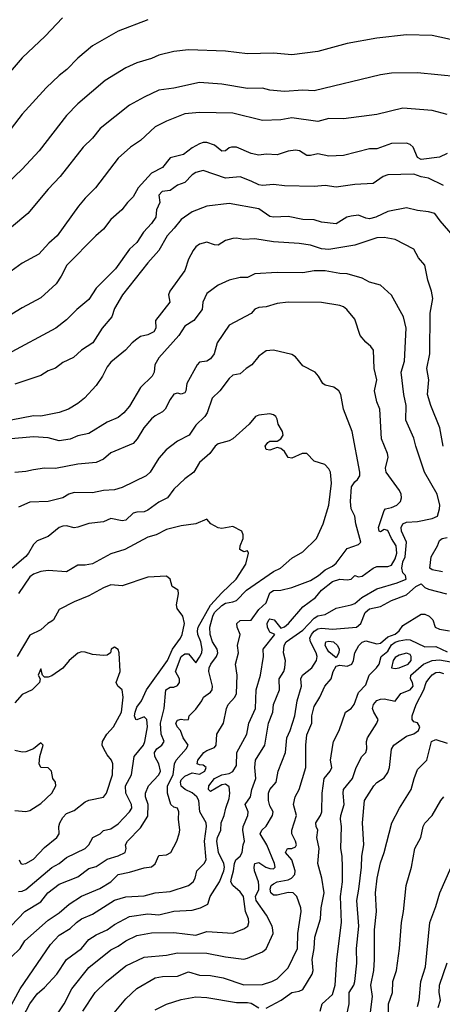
# Model space of a CAD drawing. Header units: metres. Extents: x -46681 to -43747, y -240911 to -237677.
# Tile 442 of 656: x -44585 to -44528, y -239670 to -239536. Entities that reach past the tile are written whole.
import ezdxf

# ---------------------------------------------------------------- set-up
doc = ezdxf.new("R2010")
doc.units = ezdxf.units.M
doc.layers.add('CONTOUR_INDEX', color=1, linetype='Continuous')
doc.layers.add('CONTOUR_INTER', color=3, linetype='Continuous')

msp = doc.modelspace()

# ---------------------------------------------------------------- linework, layer by layer
at = {"layer": 'CONTOUR_INDEX'}
for points, elevation in [([(-44527.6, -239549.12), (-44529.6, -239548.57), (-44533.6, -239548.27), (-44537.1, -239549.09), (-44541.6, -239549.71), (-44543.6, -239549.64), (-44545.1, -239550.06), (-44548.6, -239549.55), (-44550.1, -239549.83), (-44552.6, -239549.93), (-44556.6, -239548.94), (-44561.1, -239548.82), (-44563.1, -239549.04), (-44565.6, -239549.99), (-44567.1, -239550.79), (-44569.1, -239552.62), (-44570.45, -239553.52), (-44572.12, -239555.02), (-44575.18, -239559.02), (-44576.6, -239560.42), (-44577.47, -239561.52), (-44580.39, -239565.52), (-44581.5, -239566.52), (-44582.87, -239568.02), (-44585.1, -239569.24), (-44587.1, -239570.68)], 110), ([(-44580.43, -239671.02), (-44579.45, -239669.52), (-44578.39, -239667.52), (-44576.1, -239664.6), (-44573.1, -239662.21), (-44572.1, -239661.72), (-44571.1, -239660.99), (-44569.6, -239660.26), (-44567.6, -239659.92), (-44564.6, -239659.87), (-44561.6, -239660.24), (-44560.1, -239659.75), (-44556.6, -239659.97), (-44555.1, -239659.36), (-44554.56, -239659.02), (-44554.41, -239658.52), (-44554.47, -239658.02), (-44554.88, -239657.02), (-44555.15, -239655.02), (-44555.6, -239654.37), (-44556.62, -239653.52), (-44556.86, -239653.02), (-44556.8, -239652.52), (-44556.51, -239651.52), (-44556.39, -239650.52), (-44556.19, -239650.02), (-44555.6, -239649.52), (-44555.33, -239649.02), (-44555.21, -239648.02), (-44555, -239647.52), (-44555.24, -239646.02), (-44555.19, -239645.52), (-44554.57, -239644.02), (-44554.54, -239643.52), (-44554.91, -239642.52), (-44554.22, -239641.52), (-44554.04, -239640.52), (-44553.49, -239639.02), (-44553.64, -239637.52), (-44553.55, -239636.52), (-44552.28, -239634.52), (-44551.75, -239631.52), (-44551.17, -239630.02), (-44551.1, -239629.02), (-44550.29, -239627.02), (-44550.33, -239625.52), (-44549.7, -239624.52), (-44549.55, -239624.02), (-44549.49, -239623.02), (-44549.76, -239622.02), (-44549.67, -239621.02), (-44549.36, -239620.52), (-44547.1, -239618.93), (-44545.6, -239617.31), (-44545.1, -239617), (-44544.1, -239616.82), (-44542.6, -239615.95), (-44540.57, -239615.52), (-44540.1, -239615.32), (-44539.14, -239614.52), (-44537.1, -239613.35), (-44534.33, -239612.52), (-44533.11, -239612.02), (-44533.22, -239611.52), (-44533.6, -239611.19), (-44533.73, -239610.52), (-44533.6, -239609.67), (-44533.27, -239609.02), (-44533.07, -239607.02), (-44533.78, -239605.52), (-44533.79, -239605.02), (-44533.6, -239604.53), (-44533.1, -239604.29), (-44531.6, -239604.22), (-44529.6, -239603.83), (-44528.89, -239603.52), (-44528.61, -239602.52), (-44528.56, -239602.02), (-44528.94, -239600.52), (-44530.65, -239597.52), (-44531.84, -239594.02), (-44532.1, -239592.94), (-44533.18, -239590.52), (-44533.12, -239588.52), (-44533.46, -239587.02), (-44533.82, -239584.02), (-44533.36, -239582.52), (-44533.14, -239578.02), (-44533.51, -239576.52), (-44535.1, -239573.55), (-44536.6, -239572.2), (-44538.1, -239571.82), (-44539.1, -239571.27), (-44541.1, -239570.67), (-44542.1, -239570.63), (-44544.1, -239570.3), (-44545.6, -239570.3), (-44547.1, -239570.55), (-44550.6, -239570.52), (-44553.6, -239570.69), (-44554.6, -239571.19), (-44555.6, -239571.2), (-44557.1, -239571.54), (-44558.6, -239572.21), (-44560.1, -239573.33), (-44560.64, -239574.52), (-44560.73, -239575.52), (-44561.89, -239577.02), (-44563.1, -239577.75), (-44563.91, -239579.02), (-44566.6, -239582.07), (-44567.16, -239583.02), (-44567.24, -239584.02), (-44567.5, -239584.52), (-44569.1, -239586.06), (-44570.6, -239588.61), (-44571.36, -239589.52), (-44572.1, -239590.13), (-44573.6, -239590.76), (-44576.1, -239592.31), (-44577.6, -239592.61), (-44578.6, -239593.08), (-44580.1, -239593.28), (-44581.6, -239592.91), (-44583.6, -239592.75), (-44587.1, -239593.08)], 105), ([(-44585.6, -239654.32), (-44585.1, -239654.29), (-44584.6, -239654.07), (-44581.1, -239651.07), (-44580.1, -239650.55), (-44579.1, -239649.7), (-44576.59, -239648.52), (-44576.11, -239648.02), (-44575.53, -239647.02), (-44574.58, -239646.52), (-44574.1, -239646.08), (-44573.1, -239645.82), (-44572.1, -239645.18), (-44570.57, -239643.52), (-44570.28, -239643.02), (-44570.3, -239642.52), (-44571.08, -239641.02), (-44571.11, -239640.02), (-44570.32, -239638.52), (-44569.95, -239636.02), (-44568.71, -239634.52), (-44568.51, -239634.02), (-44568.14, -239632.02), (-44568.25, -239631.02), (-44568.6, -239630.67), (-44569.6, -239631.07), (-44569.71, -239631.02), (-44569.89, -239630.52), (-44569.8, -239630.02), (-44569.6, -239629.34), (-44568.98, -239628.52), (-44568.3, -239627.02), (-44565.46, -239623.02), (-44564.77, -239621.52), (-44563.68, -239620.02), (-44563.45, -239619.52), (-44563.12, -239618.02), (-44563.36, -239617.02), (-44564.14, -239616.02), (-44564.22, -239615.52), (-44563.94, -239614.02), (-44564.01, -239613.52), (-44564.83, -239613.02), (-44565.1, -239612.02), (-44565.6, -239611.62), (-44568.1, -239611.76), (-44571.6, -239612.95), (-44573.1, -239612.8), (-44574.1, -239613.2), (-44576.1, -239614.28), (-44578.1, -239615.1), (-44580.1, -239616.14), (-44580.88, -239617.52), (-44581.1, -239617.71), (-44581.63, -239618.02), (-44582.6, -239618.91), (-44584.1, -239619.59), (-44585.8, -239622.52)], 100), ([(-44541.15, -239671.02), (-44540.83, -239669.52), (-44540.83, -239668.02), (-44540.21, -239667.02), (-44540.06, -239666.52), (-44539.79, -239664.02), (-44539.87, -239662.02), (-44539.53, -239659.02), (-44539.82, -239655.52), (-44539.53, -239654.02), (-44539.18, -239651.02), (-44539.13, -239649.52), (-44538.87, -239648.02), (-44539.04, -239645.02), (-44538.77, -239642.02), (-44537.49, -239640.02), (-44537.1, -239639.57), (-44536.1, -239638.91), (-44535.6, -239638.19), (-44535.4, -239637.52), (-44535.1, -239635.03), (-44534.82, -239634.52), (-44533.1, -239633.3), (-44532.1, -239632.97), (-44531.47, -239632.52), (-44531.29, -239632.02), (-44531.6, -239631.48), (-44532.1, -239631.35), (-44532.33, -239631.02), (-44532.3, -239630.52), (-44531.76, -239629.02), (-44530.75, -239627.02), (-44530.44, -239626.02), (-44530.08, -239625.52), (-44529.6, -239624.99), (-44529.1, -239624.67), (-44528.6, -239624.6), (-44528.1, -239624.81)], 110)]:
    msp.add_lwpolyline(points, dxfattribs=dict(at, elevation=elevation))
at = {"layer": 'CONTOUR_INTER'}
for points, elevation in [([(-44579.65, -239536.02), (-44582, -239538.52), (-44585.1, -239541.42), (-44588.65, -239545.52)], 114), ([(-44568.1, -239536.27), (-44572.1, -239537.84), (-44575.6, -239539.8), (-44577.6, -239541.5), (-44579.09, -239543.02), (-44580.1, -239543.81), (-44581.86, -239545.52), (-44585.1, -239549.07), (-44586.61, -239551.02)], 113), ([(-44526.1, -239539.17), (-44529.6, -239538.43), (-44533.1, -239538.34), (-44537.1, -239538.78), (-44541.1, -239539.5), (-44545.1, -239540.56), (-44548.6, -239541.03), (-44551.1, -239540.81), (-44554.6, -239540.91), (-44557.6, -239540.52), (-44562.6, -239540.37), (-44564.6, -239540.58), (-44566.6, -239541.08), (-44567.6, -239541.54), (-44569.6, -239542.09), (-44571.1, -239542.79), (-44573.9, -239544.52), (-44577.6, -239547.65), (-44579.1, -239549.24), (-44582.82, -239554.02), (-44585.13, -239556.52), (-44589.1, -239560.24)], 112), ([(-44526.1, -239544.01), (-44531.6, -239543.47), (-44535.1, -239543.52), (-44536.6, -239543.75), (-44545.6, -239545.9), (-44547.1, -239545.83), (-44549.6, -239546), (-44551.6, -239545.82), (-44552.6, -239545.56), (-44554.6, -239545.57), (-44558.1, -239544.99), (-44561.1, -239544.78), (-44564.6, -239545.56), (-44566.6, -239545.81), (-44568.6, -239546.74), (-44570.6, -239547.84), (-44574.57, -239551.02), (-44575.6, -239552.33), (-44576.86, -239553.52), (-44579.99, -239557.52), (-44581.6, -239559.23), (-44584.33, -239562.52), (-44589.1, -239566.44)], 111), ([(-44527.6, -239554.38), (-44528.6, -239554.9), (-44531.1, -239555.19), (-44531.6, -239554.93), (-44532.18, -239553.52), (-44532.6, -239553.18), (-44533.1, -239553.01), (-44535.1, -239553.05), (-44537.1, -239553.74), (-44538.1, -239553.78), (-44541.6, -239554.64), (-44543.6, -239554.76), (-44545.1, -239554.42), (-44546.1, -239554.66), (-44546.6, -239554.64), (-44547.59, -239554.02), (-44548.1, -239553.94), (-44549.1, -239554.09), (-44550.6, -239554.57), (-44552.1, -239554.49), (-44553.1, -239554.63), (-44554.1, -239554.41), (-44556.1, -239553.54), (-44556.76, -239553.52), (-44557.1, -239553.62), (-44557.6, -239554.03), (-44558.1, -239554.08), (-44559.1, -239553.27), (-44560.1, -239552.89), (-44560.6, -239552.9), (-44561.1, -239553.1), (-44562.1, -239553.63), (-44563.29, -239554.52), (-44565.1, -239554.96), (-44566.1, -239556.27), (-44567.6, -239557.05), (-44569.43, -239559.02), (-44570.1, -239560.26), (-44570.86, -239561.02), (-44571.61, -239562.02), (-44573.1, -239563.34), (-44574.1, -239564.65), (-44575.15, -239565.52), (-44579.05, -239569.52), (-44579.83, -239571.02), (-44580.52, -239572.02), (-44582.6, -239573.94), (-44585.1, -239575.27), (-44587.1, -239576.52)], 109), ([(-44528.1, -239558.72), (-44530.1, -239557.72), (-44531.1, -239557.55), (-44532.1, -239557.2), (-44535.6, -239557.27), (-44536.25, -239557.52), (-44537.6, -239558.44), (-44540.1, -239558.59), (-44542.6, -239558.95), (-44544.1, -239558.74), (-44545.6, -239558.88), (-44549.6, -239558.79), (-44551.1, -239558.58), (-44552.6, -239558.72), (-44553.1, -239558.65), (-44554.1, -239558.13), (-44555.6, -239557.57), (-44557.6, -239557.71), (-44560.6, -239556.69), (-44561.6, -239556.94), (-44562.1, -239557.27), (-44563.1, -239558.3), (-44564.1, -239558.66), (-44565.1, -239559.41), (-44566.18, -239559.52), (-44566.6, -239560.02), (-44566.47, -239561.02), (-44566.92, -239562.02), (-44567.04, -239563.02), (-44567.6, -239563.86), (-44568.67, -239565.02), (-44569.6, -239566.46), (-44570.6, -239567.33), (-44572.46, -239570.02), (-44575.1, -239572.64), (-44576.1, -239574.16), (-44577.72, -239575.52), (-44579.1, -239576.9), (-44580.58, -239578.02), (-44587.1, -239581.54)], 108), ([(-44526.76, -239565.52), (-44528.55, -239563.52), (-44529.23, -239562.52), (-44530.1, -239562.27), (-44531.6, -239562.13), (-44533.1, -239561.73), (-44535.6, -239562.26), (-44537.23, -239563.02), (-44538.1, -239563.23), (-44538.6, -239563.16), (-44539.6, -239562.74), (-44540.6, -239562.86), (-44541.18, -239563.02), (-44542.6, -239563.92), (-44544.6, -239563.67), (-44545.6, -239563.39), (-44547.1, -239563.31), (-44549.1, -239562.9), (-44551.1, -239563), (-44551.6, -239562.92), (-44553.1, -239561.86), (-44557.1, -239561.18), (-44560.1, -239561.54), (-44562.1, -239562.3), (-44563.6, -239563.33), (-44564.52, -239564.52), (-44565.49, -239565.52), (-44566.61, -239567.52), (-44568.1, -239569.2), (-44571.52, -239573.52), (-44572.6, -239575.39), (-44572.96, -239576.52), (-44574.3, -239578.02), (-44575.56, -239580.02), (-44577.1, -239581.04), (-44578.19, -239582.02), (-44579.6, -239582.7), (-44580.6, -239583.44), (-44581.6, -239583.82), (-44582.6, -239584.47), (-44586.1, -239585.62)], 107), ([(-44528.11, -239594.02), (-44528.59, -239591.52), (-44529.79, -239588.52), (-44530.25, -239587.02), (-44530.07, -239585.02), (-44530.35, -239583.52), (-44529.95, -239581.52), (-44529.88, -239576.02), (-44529.54, -239574.02), (-44529.68, -239573.02), (-44530.18, -239571.52), (-44530.6, -239569.52), (-44531.44, -239568.52), (-44532.1, -239567.33), (-44534.6, -239566.05), (-44536.1, -239565.76), (-44537.1, -239565.8), (-44540.1, -239566.8), (-44543.6, -239567.38), (-44544.6, -239567.29), (-44546.1, -239566.81), (-44547.6, -239566.59), (-44551.1, -239566.35), (-44553.6, -239565.96), (-44555.1, -239566.04), (-44556.1, -239565.87), (-44556.6, -239565.91), (-44557.6, -239566.16), (-44558.6, -239566.81), (-44559.1, -239566.77), (-44560.1, -239566.38), (-44561.1, -239566.67), (-44561.6, -239567.02), (-44561.96, -239567.52), (-44562.6, -239568.72), (-44563.1, -239570.25), (-44565.13, -239573.02), (-44565.3, -239573.52), (-44565.11, -239574.52), (-44567.05, -239577.02), (-44567.02, -239578.02), (-44567.29, -239578.52), (-44568.1, -239578.96), (-44569.1, -239579.18), (-44569.6, -239579.51), (-44570.24, -239580.02), (-44571.11, -239581.02), (-44573.1, -239582.64), (-44573.6, -239583.26), (-44574.23, -239584.52), (-44575.1, -239585.79), (-44576.68, -239587.52), (-44577.6, -239588.24), (-44578.83, -239589.02), (-44580.1, -239589.44), (-44582.6, -239589.95), (-44583.6, -239589.91), (-44586.6, -239590.52)], 106), ([(-44585.41, -239672.02), (-44584.06, -239669.52), (-44583.1, -239668.19), (-44582.1, -239667.31), (-44580.43, -239665.52), (-44579.1, -239663.54), (-44577.1, -239662.04), (-44576.1, -239660.82), (-44575.1, -239660.18), (-44573.63, -239659.52), (-44572.6, -239658.8), (-44570.6, -239657.69), (-44568.1, -239657.35), (-44566.6, -239657.47), (-44564.6, -239656.97), (-44562.1, -239656.84), (-44560.97, -239656.52), (-44560, -239656.02), (-44559.67, -239655.02), (-44558.41, -239653.02), (-44557.81, -239651.52), (-44557.71, -239651.02), (-44557.83, -239650.52), (-44558.56, -239649.02), (-44558.78, -239647.52), (-44558.67, -239647.02), (-44558.21, -239646.02), (-44558.19, -239645.02), (-44557.77, -239644.02), (-44557.56, -239643.02), (-44557.1, -239641.72), (-44557, -239641.02), (-44557.1, -239640.15), (-44557.6, -239639.79), (-44558.1, -239639.88), (-44559.6, -239640.77), (-44559.91, -239640.52), (-44559.85, -239640.02), (-44559.1, -239639.02), (-44558.1, -239638.54), (-44557.1, -239638.34), (-44556.6, -239638.06), (-44556.1, -239637.25), (-44556.04, -239635.52), (-44554.7, -239633.02), (-44554.41, -239631.52), (-44553.53, -239629.52), (-44553.43, -239627.02), (-44552.84, -239625.02), (-44552.46, -239622.52), (-44552.49, -239621.52), (-44550.91, -239619.52), (-44551.6, -239619.21), (-44551.7, -239619.02), (-44551.9, -239618.52), (-44551.93, -239618.02), (-44551.72, -239617.52), (-44551.6, -239617.41), (-44550.99, -239617.52), (-44550.1, -239618.67), (-44549.6, -239618.47), (-44549.05, -239618.02), (-44547.1, -239615.77), (-44545.39, -239614.52), (-44544.59, -239613.52), (-44543.1, -239612.36), (-44542.1, -239612.04), (-44541.1, -239612.14), (-44540.59, -239612.02), (-44540.1, -239611.54), (-44539.6, -239611.72), (-44539.1, -239611.63), (-44537.6, -239610.52), (-44537.1, -239610.3), (-44535.6, -239610.32), (-44535.1, -239610.12), (-44534.6, -239609.29), (-44534.38, -239608.52), (-44534.5, -239607.52), (-44535.13, -239606.52), (-44535.6, -239605.46), (-44536.1, -239605.29), (-44536.6, -239605.6), (-44536.78, -239605.52), (-44536.86, -239605.02), (-44536.1, -239602.72), (-44535.94, -239602.52), (-44535.1, -239602.33), (-44534.41, -239602.02), (-44533.91, -239601.52), (-44533.78, -239601.02), (-44533.83, -239600.52), (-44534.03, -239600.02), (-44535.83, -239597.52), (-44535.93, -239597.02), (-44535.59, -239595.52), (-44535.66, -239595.02), (-44536.49, -239593.02), (-44536.7, -239589.02), (-44537.09, -239588.02), (-44537.43, -239586.52), (-44537.09, -239585.02), (-44537.46, -239583.52), (-44537.57, -239581.02), (-44537.9, -239580.52), (-44538.6, -239579.94), (-44539.35, -239579.02), (-44540.1, -239576.81), (-44541.16, -239575.52), (-44541.6, -239575.16), (-44542.1, -239574.97), (-44544.6, -239574.57), (-44549.1, -239574.5), (-44550.6, -239574.7), (-44552.1, -239575.17), (-44553.1, -239575.24), (-44553.6, -239575.47), (-44554.1, -239576.04), (-44557.1, -239577.64), (-44558.7, -239580.02), (-44559.13, -239581.52), (-44559.6, -239582.18), (-44560.1, -239582.53), (-44561.1, -239582.63), (-44561.42, -239583.02), (-44562.84, -239585.52), (-44562.95, -239586.52), (-44563.1, -239586.81), (-44563.6, -239586.96), (-44564.1, -239586.83), (-44564.6, -239587), (-44565.1, -239587.68), (-44565.78, -239589.02), (-44566.1, -239589.36), (-44567.1, -239589.9), (-44567.6, -239590.32), (-44568.65, -239591.52), (-44569.54, -239593.02), (-44570.1, -239593.65), (-44573.1, -239594.93), (-44574.1, -239595.77), (-44575.1, -239596.22), (-44577.6, -239596.47), (-44580.6, -239597.04), (-44582.1, -239597.02), (-44583.6, -239597.22), (-44584.6, -239597.45), (-44586.1, -239597.59)], 104), ([(-44588.6, -239673.32), (-44585.41, -239667.52), (-44581.3, -239661.52), (-44580.1, -239660.22), (-44578.6, -239659.35), (-44577.78, -239658.52), (-44577.1, -239658.02), (-44575.6, -239657.39), (-44572.6, -239655.48), (-44571.1, -239655.03), (-44568.6, -239654.93), (-44567.1, -239654.48), (-44565.1, -239654.34), (-44562.62, -239653.52), (-44561.99, -239653.02), (-44561.68, -239652.52), (-44561.49, -239651.52), (-44560.48, -239650.52), (-44560.2, -239650.02), (-44560.45, -239647.52), (-44560.17, -239645.52), (-44560.22, -239645.02), (-44561.07, -239643.52), (-44561.22, -239642.02), (-44561.48, -239641.52), (-44562.1, -239640.98), (-44563.05, -239640.52), (-44563.6, -239640.05), (-44563.7, -239639.52), (-44563.6, -239639.22), (-44563.1, -239638.69), (-44562.1, -239638.24), (-44561.1, -239638.42), (-44560.41, -239638.02), (-44560.2, -239637.52), (-44560.6, -239637.22), (-44561.1, -239637.18), (-44561.41, -239637.02), (-44561.33, -239636.52), (-44560.52, -239635.52), (-44560.1, -239635.21), (-44559.1, -239634.83), (-44558.85, -239634.52), (-44558.75, -239633.02), (-44557.88, -239631.52), (-44557.46, -239629.52), (-44557.25, -239629.02), (-44556.33, -239628.02), (-44556.12, -239627.52), (-44556, -239625.02), (-44556.24, -239623.52), (-44555.84, -239622.02), (-44555.95, -239621.02), (-44555.61, -239619.52), (-44556.03, -239618.52), (-44556.04, -239618.02), (-44555.6, -239617.63), (-44554.1, -239617.57), (-44553.1, -239616.13), (-44552.1, -239615.23), (-44551.6, -239613.89), (-44551.1, -239613.55), (-44550.1, -239613.54), (-44548.6, -239613.14), (-44546.1, -239612.19), (-44544.98, -239611.52), (-44544.1, -239610.76), (-44543.1, -239610.26), (-44542.6, -239609.87), (-44541.1, -239607.87), (-44539.6, -239607.34), (-44539.27, -239607.02), (-44539.95, -239604.52), (-44540.09, -239603.52), (-44540.6, -239602.52), (-44540.67, -239601.52), (-44540.53, -239599.52), (-44540.1, -239598.83), (-44539.7, -239598.52), (-44539.41, -239598.02), (-44539.39, -239597.52), (-44540.46, -239592.02), (-44541.61, -239589.02), (-44541.99, -239587.02), (-44542.25, -239586.52), (-44542.93, -239586.02), (-44544.1, -239585.74), (-44544.42, -239585.52), (-44544.98, -239584.52), (-44545.47, -239584.02), (-44547.1, -239583.14), (-44548.1, -239581.93), (-44548.6, -239581.6), (-44551.1, -239581.04), (-44552.1, -239581.13), (-44553.1, -239581.84), (-44554.02, -239583.02), (-44554.8, -239583.52), (-44555.6, -239584.24), (-44556.6, -239584.42), (-44557.1, -239584.87), (-44558.35, -239586.52), (-44559.38, -239587.52), (-44560.06, -239589.52), (-44560.38, -239590.02), (-44561.6, -239591.16), (-44562.5, -239592.52), (-44564.1, -239593.33), (-44565.62, -239594.52), (-44566.6, -239595.65), (-44567.77, -239597.52), (-44568.31, -239598.02), (-44571.6, -239599.62), (-44572.6, -239599.94), (-44574.1, -239600.02), (-44575.6, -239600.33), (-44578.1, -239600.31), (-44578.82, -239600.52), (-44579.62, -239601.02), (-44581.6, -239601.5), (-44584.1, -239601.6), (-44585.6, -239602.27)], 103), ([(-44586.6, -239663.2), (-44585.38, -239662.02), (-44584.75, -239661.02), (-44581.6, -239658.21), (-44580.1, -239657.2), (-44578.74, -239656.02), (-44577.1, -239654.95), (-44574.6, -239653.9), (-44573.11, -239653.02), (-44572.1, -239652.02), (-44570.6, -239651.72), (-44568.6, -239651.1), (-44567.6, -239651), (-44567.1, -239650.58), (-44566.6, -239649.46), (-44565.6, -239649.37), (-44564.99, -239649.02), (-44564.2, -239647.52), (-44563.88, -239646.52), (-44563.78, -239646.02), (-44563.95, -239644.52), (-44563.89, -239643.52), (-44564.1, -239643.06), (-44564.6, -239642.88), (-44565, -239642.52), (-44565.46, -239641.02), (-44565.44, -239640.02), (-44564.69, -239638.52), (-44564.5, -239637.02), (-44564.27, -239636.52), (-44562.92, -239635.02), (-44562.66, -239634.52), (-44563.31, -239633.52), (-44563.7, -239632.52), (-44564.15, -239632.02), (-44564.3, -239631.52), (-44564.1, -239631.1), (-44563.6, -239630.98), (-44563.1, -239631.08), (-44562.6, -239631.02), (-44562.49, -239630.52), (-44561.6, -239629.61), (-44560.79, -239628.52), (-44560.57, -239628.02), (-44559.6, -239627.32), (-44559.4, -239627.02), (-44559.37, -239626.52), (-44559.85, -239624.52), (-44559.81, -239624.02), (-44559.59, -239623.52), (-44558.82, -239622.52), (-44558.62, -239622.02), (-44558.7, -239621.52), (-44559.34, -239620.52), (-44559.67, -239619.52), (-44559.69, -239618.52), (-44559.3, -239617.02), (-44559.08, -239616.52), (-44558.1, -239615.59), (-44557.6, -239615.26), (-44556.6, -239615.12), (-44556.1, -239614.92), (-44554.77, -239613.52), (-44551.1, -239610.98), (-44550.16, -239610.52), (-44548.6, -239609.18), (-44547.1, -239608.32), (-44545.29, -239606.52), (-44544.38, -239604.52), (-44543.59, -239602.02), (-44543.23, -239599.02), (-44543.37, -239597.52), (-44543.6, -239597.1), (-44544.14, -239596.52), (-44545.6, -239596.04), (-44546.6, -239595.02), (-44547.23, -239595.02), (-44548.6, -239595.66), (-44549.1, -239595.56), (-44549.6, -239594.72), (-44550.1, -239594.33), (-44550.6, -239594.19), (-44551.6, -239594.57), (-44552.1, -239594.45), (-44552.21, -239594.02), (-44551.88, -239593.52), (-44551.6, -239593.34), (-44550.6, -239593.32), (-44550.1, -239593.01), (-44549.8, -239592.52), (-44549.87, -239592.02), (-44550.44, -239591.02), (-44550.6, -239590.35), (-44550.78, -239590.02), (-44551.1, -239589.79), (-44551.6, -239589.62), (-44553.1, -239589.83), (-44553.53, -239590.02), (-44554.4, -239591.02), (-44556.59, -239593.02), (-44557.1, -239593.3), (-44558.6, -239593.71), (-44558.98, -239594.02), (-44559.71, -239595.02), (-44561.1, -239596.23), (-44561.89, -239597.52), (-44563.1, -239598.44), (-44564.6, -239599.84), (-44565.43, -239601.02), (-44566.6, -239601.58), (-44568.1, -239602.69), (-44568.6, -239602.9), (-44569.6, -239602.94), (-44570.1, -239603.11), (-44571.09, -239604.02), (-44571.6, -239604.15), (-44573.1, -239603.82), (-44574.1, -239604.25), (-44576.1, -239604.47), (-44577.6, -239605), (-44578.1, -239605.07), (-44579.1, -239604.82), (-44579.6, -239604.84), (-44580.1, -239605.04), (-44581.6, -239606.24), (-44583.1, -239606.82), (-44583.6, -239607.32), (-44584.24, -239608.52), (-44584.6, -239608.95), (-44586.49, -239610.52)], 102), ([(-44586.6, -239658.97), (-44584.75, -239657.02), (-44582.6, -239655.7), (-44581.65, -239654.52), (-44580.1, -239653.31), (-44577.6, -239652.34), (-44576.1, -239651.2), (-44575.1, -239650.95), (-44573.6, -239649.95), (-44572.1, -239649.48), (-44571.17, -239649.02), (-44571.02, -239648.52), (-44571.12, -239648.02), (-44570.84, -239647.52), (-44569.1, -239645.7), (-44568.1, -239644.1), (-44568.04, -239642.52), (-44568.41, -239641.52), (-44568.42, -239641.02), (-44568.02, -239640.02), (-44566.61, -239638.52), (-44566.4, -239638.02), (-44566.63, -239637.02), (-44567.17, -239636.02), (-44567.19, -239635.52), (-44566.88, -239635.02), (-44566.23, -239634.52), (-44565.88, -239634.02), (-44566.28, -239633.02), (-44566.4, -239631.52), (-44565.9, -239629.52), (-44565.67, -239627.02), (-44565.1, -239626.66), (-44564.6, -239626.64), (-44564.1, -239626.44), (-44563.83, -239626.02), (-44563.83, -239625.52), (-44564.36, -239624.52), (-44563.6, -239622.49), (-44563.1, -239622.14), (-44562.6, -239622.13), (-44561.6, -239623.37), (-44561.1, -239622.61), (-44560.81, -239622.02), (-44560.76, -239621.52), (-44560.93, -239620.52), (-44561.35, -239619.52), (-44561.4, -239619.02), (-44561.27, -239618.52), (-44559.6, -239615.54), (-44558.1, -239613.89), (-44556.14, -239612.02), (-44554.83, -239610.02), (-44554.47, -239608.52), (-44554.6, -239608.2), (-44555.1, -239608.34), (-44555.63, -239608.02), (-44555.59, -239607.52), (-44555.21, -239606.52), (-44555.19, -239606.02), (-44555.39, -239605.52), (-44556.6, -239604.91), (-44558.1, -239605.15), (-44558.6, -239605.08), (-44559.59, -239604.52), (-44560.1, -239603.91), (-44561.6, -239604.55), (-44563.6, -239604.82), (-44565.6, -239605.29), (-44566.96, -239606.02), (-44568.1, -239606.36), (-44571.23, -239608.02), (-44573.1, -239608.6), (-44575.6, -239609.95), (-44576.6, -239610.15), (-44577.6, -239610.13), (-44579.1, -239611.03), (-44581.6, -239610.85), (-44582.6, -239611.01), (-44583.6, -239611.35), (-44584.1, -239611.72), (-44585.6, -239613.98)], 101), ([(-44528.23, -239611.02), (-44529.6, -239610.77), (-44529.95, -239610.52), (-44529.76, -239609.02), (-44528.88, -239607.52), (-44528.6, -239606.8), (-44528.25, -239606.52), (-44527.6, -239606.39)], 106), ([(-44576.9, -239670.52), (-44575.23, -239668.02), (-44573.72, -239666.52), (-44571.1, -239664.39), (-44568.6, -239663.22), (-44565.6, -239662.93), (-44564.1, -239662.63), (-44560.1, -239662.65), (-44557.6, -239663.17), (-44555.1, -239663.48), (-44554.6, -239663.37), (-44552.6, -239662.51), (-44552.1, -239662.09), (-44551.13, -239660.02), (-44551.19, -239659.52), (-44551.27, -239659.02), (-44552.04, -239657.52), (-44553.46, -239655.52), (-44553.54, -239655.02), (-44553.1, -239654.06), (-44553.06, -239653.52), (-44553.12, -239653.02), (-44553.67, -239651.52), (-44553.7, -239651.02), (-44553.6, -239650.51), (-44553.1, -239650.41), (-44552.13, -239651.02), (-44551.6, -239651.2), (-44551.1, -239651.23), (-44550.88, -239651.02), (-44550.96, -239650.52), (-44552.01, -239648.02), (-44552.88, -239646.52), (-44552.68, -239646.02), (-44552.1, -239645.47), (-44551.21, -239644.02), (-44551.12, -239643.52), (-44551.6, -239642.74), (-44551.79, -239642.02), (-44551.76, -239641.02), (-44551.6, -239640.5), (-44550.71, -239639.52), (-44550.48, -239638.02), (-44549.48, -239635.52), (-44549.29, -239633.52), (-44548.84, -239632.52), (-44548.2, -239630.52), (-44547.91, -239628.52), (-44547.3, -239626.52), (-44547.37, -239625.52), (-44547.15, -239625.02), (-44545.91, -239624.02), (-44545.25, -239623.02), (-44545.19, -239622.52), (-44545.31, -239622.02), (-44546.09, -239620.52), (-44546.17, -239620.02), (-44545.97, -239619.52), (-44545.6, -239619.06), (-44545.1, -239618.76), (-44544.6, -239618.66), (-44543.1, -239618.79), (-44539.87, -239618.52), (-44539.27, -239618.02), (-44538.67, -239616.52), (-44538.1, -239616.05), (-44536.6, -239615.73), (-44535.1, -239614.91), (-44533.1, -239614.13), (-44531.82, -239613.02), (-44531.1, -239612.67), (-44530.6, -239613.15), (-44530.1, -239613.39), (-44527.68, -239614.02)], 106), ([(-44572.87, -239671.02), (-44571.1, -239668.87), (-44569.6, -239667.46), (-44567.1, -239665.99), (-44566.1, -239665.83), (-44564.1, -239665.78), (-44562.6, -239665.22), (-44561.1, -239665.66), (-44559.6, -239665.7), (-44557.89, -239666.02), (-44555.1, -239666.94), (-44552.6, -239666.91), (-44551.32, -239666.52), (-44550.6, -239666.16), (-44549.1, -239664.66), (-44547.85, -239662.02), (-44547.8, -239660.02), (-44547.34, -239657.02), (-44547.39, -239656.52), (-44547.93, -239655.02), (-44548.45, -239654.52), (-44549.1, -239654.45), (-44550.6, -239654.84), (-44551.1, -239654.81), (-44551.45, -239654.52), (-44551.56, -239654.02), (-44551.4, -239653.52), (-44551.1, -239653.29), (-44550.58, -239653.02), (-44549.1, -239652.73), (-44548.67, -239652.52), (-44548.19, -239652.02), (-44548.17, -239651.52), (-44548.59, -239650.02), (-44549.45, -239649.02), (-44549.19, -239648.52), (-44548.6, -239648.49), (-44548.1, -239648.26), (-44548, -239648.02), (-44548.11, -239647.52), (-44548.59, -239646.52), (-44548.6, -239646.02), (-44547.99, -239644.02), (-44548.39, -239642.52), (-44548.17, -239641.52), (-44547.6, -239640.52), (-44546.73, -239637.52), (-44546.73, -239634.52), (-44546.6, -239633.12), (-44545.91, -239631.52), (-44545.91, -239630.52), (-44545.6, -239629.28), (-44544.82, -239628.02), (-44544.14, -239626.52), (-44543.27, -239625.52), (-44543.03, -239624.52), (-44542.6, -239623.83), (-44542.1, -239623.66), (-44541.1, -239623.8), (-44540.48, -239623.52), (-44540.25, -239623.02), (-44540.1, -239622.02), (-44539.55, -239621.02), (-44539.1, -239620.56), (-44538.6, -239620.38), (-44537.1, -239620.77), (-44536.6, -239620.69), (-44535.6, -239619.84), (-44534.6, -239619.47), (-44534.09, -239619.02), (-44533.6, -239618.32), (-44531.1, -239616.77), (-44530.6, -239616.75), (-44530.01, -239617.02), (-44529.52, -239617.52), (-44529.2, -239618.52), (-44528.6, -239618.79), (-44527.25, -239619.02)], 107), ([(-44552.1, -239670.14), (-44550.06, -239669.02), (-44548.63, -239668.02), (-44547.6, -239667.82), (-44547.1, -239667.6), (-44545.84, -239665.52), (-44545.7, -239665.02), (-44545.86, -239663.52), (-44545.58, -239662.02), (-44545.49, -239660.52), (-44544.71, -239658.02), (-44544.65, -239656.52), (-44544.25, -239654.52), (-44544.54, -239652.52), (-44545.09, -239650.52), (-44544.92, -239648.52), (-44545.22, -239647.02), (-44545.07, -239646.02), (-44545.3, -239645.52), (-44545.35, -239645.02), (-44544.71, -239644.02), (-44544.56, -239643.52), (-44544.52, -239641.02), (-44544.23, -239639.02), (-44543.44, -239638.02), (-44543.21, -239637.52), (-44543.37, -239636.52), (-44543.08, -239634.52), (-44542.96, -239634.02), (-44542.18, -239632.52), (-44541.34, -239630.02), (-44540.6, -239629.53), (-44540.19, -239629.02), (-44539.6, -239627.39), (-44538.6, -239626.34), (-44538.15, -239625.02), (-44537.14, -239624.02), (-44536.77, -239623.52), (-44536.51, -239622.52), (-44535.6, -239621.76), (-44535.1, -239620.94), (-44534.6, -239620.55), (-44534.1, -239620.4), (-44533.1, -239620.18), (-44532.6, -239620.25), (-44530.6, -239621.17), (-44529.1, -239621.16), (-44527.6, -239621.89)], 108), ([(-44544, -239620.52), (-44543.6, -239620.44), (-44542.98, -239620.52), (-44542.42, -239621.02), (-44542.2, -239621.52), (-44542.23, -239622.02), (-44542.6, -239622.7), (-44543.6, -239621.88), (-44543.84, -239621.52), (-44544.11, -239621.02), (-44544, -239620.52)], 107), ([(-44585.51, -239650.02), (-44585.29, -239650.52), (-44585.1, -239650.6), (-44584.6, -239650.52), (-44583.6, -239649.94), (-44582.1, -239648.37), (-44580.43, -239647.02), (-44580.1, -239646.52), (-44580.16, -239645.52), (-44580.03, -239645.02), (-44579.6, -239644.28), (-44579.1, -239643.74), (-44578.1, -239643.37), (-44576.6, -239642.18), (-44576.1, -239641.95), (-44574.1, -239641.55), (-44573.68, -239641.02), (-44572.9, -239638.52), (-44572.83, -239637.02), (-44573.01, -239636.52), (-44573.6, -239635.82), (-44574.04, -239635.02), (-44574.27, -239634.52), (-44574.26, -239634.02), (-44573.64, -239633.02), (-44572.74, -239632.02), (-44571.67, -239630.02), (-44571.46, -239628.02), (-44571.59, -239627.02), (-44572.17, -239626.52), (-44572.37, -239626.02), (-44571.85, -239624.52), (-44571.97, -239622.02), (-44572.1, -239621.55), (-44572.6, -239621.22), (-44573.07, -239621.52), (-44573.14, -239622.02), (-44573.6, -239622.31), (-44574.1, -239622.38), (-44575.6, -239622.24), (-44576.6, -239621.92), (-44577.1, -239621.88), (-44577.6, -239622.03), (-44578.74, -239623.02), (-44579.6, -239624.09), (-44581.1, -239625.1), (-44581.6, -239625.28), (-44582.1, -239625.3), (-44582.36, -239625.02), (-44582.6, -239624.19), (-44582.94, -239625.02), (-44582.69, -239625.52), (-44582.75, -239626.02), (-44583.75, -239627.02), (-44585.1, -239627.64), (-44586.1, -239628.79)], 99), ([(-44534.1, -239622.34), (-44534.6, -239622.63), (-44534.89, -239623.02), (-44535.1, -239624.05), (-44534.6, -239624.14), (-44534.1, -239624.03), (-44532.87, -239623.52), (-44532.47, -239623.02), (-44532.47, -239622.52), (-44532.6, -239622.25), (-44533.1, -239622.04), (-44534.1, -239622.34)], 108), ([(-44544.77, -239670.52), (-44544.51, -239669.52), (-44543.1, -239668.27), (-44542.75, -239667.02), (-44542.51, -239663.52), (-44541.9, -239658.52), (-44542, -239655.02), (-44541.77, -239653.02), (-44541.74, -239651.02), (-44541.79, -239649.52), (-44541.96, -239648.52), (-44541.89, -239645.52), (-44542.02, -239644.52), (-44541.98, -239644.02), (-44541.51, -239642.52), (-44541.67, -239641.02), (-44541.61, -239640.52), (-44540.4, -239639.02), (-44539.9, -239637.52), (-44539.13, -239636.02), (-44538.6, -239635.51), (-44538.44, -239635.02), (-44538.51, -239634.02), (-44538.37, -239633.52), (-44537.1, -239631.52), (-44536.9, -239631.02), (-44537.52, -239630.02), (-44537.68, -239629.52), (-44537.56, -239629.02), (-44537.1, -239628.48), (-44536.6, -239628.26), (-44536.1, -239628.24), (-44534.6, -239628.55), (-44533.86, -239627.52), (-44532.6, -239627.03), (-44532.2, -239626.52), (-44532.26, -239626.02), (-44532.54, -239625.52), (-44532.51, -239625.02), (-44530.77, -239623.52), (-44529.6, -239623.03), (-44528.6, -239622.93), (-44527.1, -239623.23)], 109), ([(-44586.1, -239643.36), (-44584.6, -239643.47), (-44584.1, -239643.37), (-44582.6, -239642.4), (-44581.08, -239641.02), (-44580.58, -239640.02), (-44580.6, -239639.52), (-44580.96, -239639.02), (-44581.15, -239638.02), (-44581.6, -239637.58), (-44582.6, -239637.55), (-44582.83, -239637.02), (-44582.74, -239636.02), (-44582.27, -239634.52), (-44582.6, -239634.21), (-44583.57, -239635.02), (-44584.6, -239635.41), (-44585.1, -239635.47), (-44586.1, -239635.25)], 98), ([(-44537.99, -239671.02), (-44537.68, -239668.52), (-44537.92, -239667.02), (-44537.52, -239665.02), (-44537.42, -239663.52), (-44537.42, -239659.52), (-44537.17, -239657.02), (-44537.27, -239654.52), (-44537.08, -239652.52), (-44536.6, -239650.46), (-44536.1, -239649.02), (-44535.05, -239645.02), (-44534.03, -239643.02), (-44532.44, -239640.52), (-44532.07, -239639.02), (-44531.6, -239637.78), (-44530.32, -239636.52), (-44529.72, -239634.02), (-44529.1, -239633.73), (-44527.6, -239634.24)], 111), ([(-44535.52, -239672.52), (-44535.51, -239669.52), (-44534.99, -239668.02), (-44534.95, -239666.52), (-44534.44, -239665.02), (-44534.05, -239662.02), (-44533.78, -239658.52), (-44533.5, -239657.02), (-44533.12, -239653.52), (-44532.41, -239651.02), (-44531.96, -239648.52), (-44531.13, -239647.02), (-44530.82, -239645.52), (-44530.6, -239645.07), (-44529.6, -239644.05), (-44528.46, -239642.02), (-44528.05, -239641.52)], 112), ([(-44531.6, -239669.9), (-44531.35, -239669.02), (-44531.16, -239666.52), (-44530.53, -239664.52), (-44529.95, -239658.52), (-44529.1, -239656.35), (-44528.58, -239654.52), (-44527.05, -239651.02)], 113), ([(-44528.78, -239670.02), (-44528.48, -239669.02), (-44528.68, -239668.02), (-44528.61, -239667.02), (-44527.6, -239663.97)], 114), ([(-44567.1, -239670.35), (-44565.6, -239669.56), (-44563.6, -239668.95), (-44561.6, -239668.59), (-44560.1, -239668.68), (-44556.1, -239669.34), (-44554.6, -239669.33), (-44554.1, -239669.46), (-44553.1, -239670.07)], 108)]:
    msp.add_lwpolyline(points, dxfattribs=dict(at, elevation=elevation))

doc.saveas('drawing.dxf')
